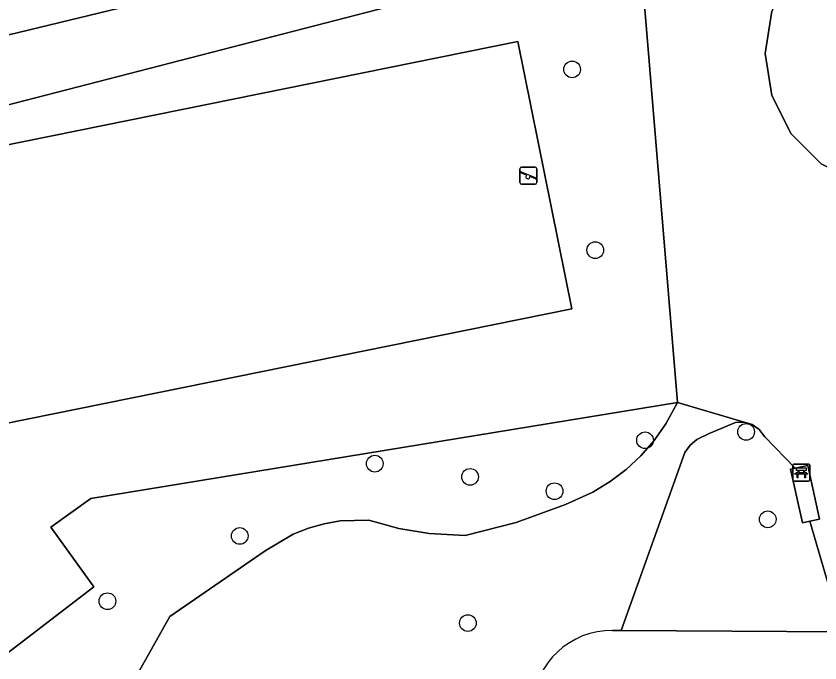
# Model space of a CAD drawing. Extents: x 158455 to 159797, y 387218 to 388672.
# Drawn here: x 159422.99 to 159470.13, y 387900.91 to 387938.83 of the extents above; entities that cross this region are included whole.
import ezdxf

# ---------------------------------------------------------------- set-up
doc = ezdxf.new("R2010")
doc.units = 0
for name, color, linetype in [('IMGEO_Bank', 7, 'Continuous'), ('IMGEO_Boom', 7, 'Continuous'), ('IMGEO_Erf', 7, 'Continuous'), ('IMGEO_Groenvoorziening', 7, 'Continuous'), ('IMGEO_Speelvoorziening', 7, 'Continuous'), ('IMGEO_Terreindeel_zand', 7, 'Continuous'), ('IMGEO_Voetpad_halfverhard', 7, 'Continuous'), ('IMGEO_Voetpad_open', 7, 'Continuous')]:
    doc.layers.add(name, color=color, linetype=linetype)

msp = doc.modelspace()

# ---------------------------------------------------------------- linework, layer by layer
at = {"layer": 'IMGEO_Bank'}
for p, q in [((159468.542, 387911.643), (159468.542, 387912.484)), ((159468.542, 387912.484), (159468.542, 387911.643)), ((159468.617, 387912.568), (159469.458, 387912.568)), ((159469.458, 387912.568), (159468.617, 387912.568)), ((159469.542, 387912.493), (159469.542, 387911.652)), ((159469.542, 387911.652), (159469.542, 387912.493)), ((159468.851, 387912.074), (159468.851, 387912.18)), ((159468.895, 387912.18), (159468.895, 387912.074)), ((159469.183, 387912.186), (159468.901, 387912.186)), ((159468.901, 387912.068), (159469.183, 387912.068)), ((159469.189, 387912.074), (159469.189, 387912.18)), ((159469.233, 387912.18), (159469.233, 387912.074)), ((159469.467, 387911.568), (159468.626, 387911.568)), ((159468.626, 387911.568), (159469.467, 387911.568)), ((159469.239, 387911.966), (159468.846, 387911.966))]:
    msp.add_line(p, q, dxfattribs=at)
for points in [[(159468.789, 387911.966), (159468.647, 387911.966), (159468.759, 387912.068), (159468.845, 387912.068)], [(159468.845, 387912.186), (159468.759, 387912.186), (159468.759, 387912.347), (159469.322, 387912.347), (159469.322, 387912.186), (159469.239, 387912.186)], [(159469.239, 387912.068), (159469.322, 387912.068), (159469.434, 387911.966), (159469.295, 387911.966)], [(159468.839, 387911.959), (159468.839, 387911.752), (159468.796, 387911.752), (159468.796, 387911.959)], [(159469.289, 387911.959), (159469.289, 387911.752), (159469.245, 387911.752), (159469.245, 387911.959)]]:
    msp.add_lwpolyline(points, dxfattribs=at)
for centre, radius, start, end in [((159468.62, 387912.49), 0.0779, 92.4484, 184.2845), ((159468.62, 387912.49), 0.0779, 92.4484, 184.2845), ((159469.464, 387912.49), 0.0779, 2.4484, 94.2845), ((159469.464, 387912.49), 0.0779, 2.4484, 94.2845), ((159468.844, 387912.179), 0.00671, 2.8957, 87.1043), ((159468.844, 387912.075), 0.00671, 272.8957, 357.1043), ((159468.901, 387912.179), 0.00671, 92.8957, 177.1043), ((159468.901, 387912.075), 0.00671, 182.8957, 267.1043), ((159469.183, 387912.179), 0.00671, 2.8957, 87.1043), ((159469.183, 387912.075), 0.00671, 272.8957, 357.1043), ((159469.24, 387912.179), 0.00671, 92.8957, 177.1043), ((159469.24, 387912.075), 0.00671, 182.8957, 267.1043), ((159468.62, 387911.646), 0.0779, 182.4484, 274.2845), ((159468.62, 387911.646), 0.0779, 182.4484, 274.2845), ((159468.789, 387911.959), 0.00671, 2.8957, 87.1043), ((159468.846, 387911.959), 0.00671, 92.8957, 177.1043), ((159469.238, 387911.959), 0.00671, 2.8957, 87.1043), ((159469.295, 387911.959), 0.00671, 92.8957, 177.1043), ((159469.464, 387911.646), 0.0779, 272.4484, 4.2845), ((159469.464, 387911.646), 0.0779, 272.4484, 4.2845)]:
    msp.add_arc(centre, radius, start, end, dxfattribs=at)
at = {"layer": 'IMGEO_Boom'}
for centre in [(159455.604, 387935.71), (159456.96, 387925.108), (159465.807, 387914.455), (159459.877, 387913.96), (159444.032, 387912.589), (159449.618, 387911.814), (159454.569, 387910.976), (159467.075, 387909.325), (159436.108, 387908.348), (159428.35, 387904.526), (159449.489, 387903.244)]:
    msp.add_circle(centre, 0.489, dxfattribs=at)
at = {"layer": 'IMGEO_Erf'}
msp.add_lwpolyline([(159428.999, 387999.584), (159428.899, 388000), (159427.598, 388005.41), (159424.429, 388004.676), (159425.57, 388000), (159425.72, 387999.387), (159401.26, 387993.403), (159395.063, 387991.886), (159393.786, 387997.106), (159393.25, 387999.675), (159367.637, 387993.397), (159379.01, 387946.775), (159402.496, 387932.887), (159463.241, 387947.593), (159472.802, 387979.182), (159455.298, 387984.465), (159438.688, 387989.478)], dxfattribs=at)
at = {"layer": 'IMGEO_Groenvoorziening'}
for points in [[(159472.802, 387979.182), (159463.241, 387947.593), (159402.496, 387932.887), (159379.01, 387946.775)], [(159497.305, 387971.787), (159475.805, 387978.276), (159470.963, 387946.589), (159459.624, 387942.081), (159461.78, 387916.182), (159465.684, 387915.017), (159466.166, 387914.878), (159466.581, 387914.597), (159466.909, 387914.163), (159468.679, 387912.326), (159469.416, 387912.49), (159470.116, 387909.343), (159469.543, 387909.216), (159471.445, 387902.734), (159489.665, 387902.624)], [(159472.633, 387929.003), (159472.447, 387929.033), (159470.217, 387930.169), (159468.447, 387931.939), (159467.311, 387934.169), (159466.919, 387936.641), (159467.311, 387939.113), (159468.447, 387941.343), (159470.217, 387943.113), (159472.447, 387944.249), (159474.919, 387944.641), (159477.391, 387944.249), (159482.072, 387969.507), (159486.317, 387968.62), (159481.391, 387941.343), (159482.527, 387939.113), (159482.919, 387936.641), (159482.527, 387934.169), (159481.391, 387931.939), (159480.437, 387930.985)], [(159401.146, 387925.807), (159407.76, 387929.818), (159458.067, 387942.82), (159459.624, 387942.081)], [(159429.07, 387898.406), (159432.004, 387903.625), (159437.604, 387907.472), (159439.249, 387908.452), (159440.139, 387908.807), (159441.061, 387909.068), (159442.006, 387909.231), (159443.686, 387909.275), (159445.436, 387908.792), (159447.227, 387908.494), (159449.336, 387908.386), (159452.32, 387909.132), (159455.21, 387910.185), (159456.815, 387910.925), (159457.83, 387911.535), (159458.775, 387912.247), (159459.641, 387913.054), (159460.418, 387913.947), (159461.097, 387914.917), (159461.78, 387916.182), (159427.384, 387910.544), (159425.038, 387908.857), (159427.547, 387905.367), (159413.066, 387894.263)], [(159462.211, 387913.249), (159462.526, 387913.669), (159462.922, 387914.014), (159463.646, 387914.366), (159465.183, 387915.001), (159465.684, 387915.017), (159461.78, 387916.182), (159461.097, 387914.917), (159460.418, 387913.947), (159459.641, 387913.054), (159458.775, 387912.247), (159457.83, 387911.535), (159456.815, 387910.925), (159455.21, 387910.185), (159452.32, 387909.132), (159449.336, 387908.386), (159447.227, 387908.494), (159445.436, 387908.792), (159443.686, 387909.275), (159442.006, 387909.231), (159441.061, 387909.068), (159440.139, 387908.807), (159439.249, 387908.452), (159437.604, 387907.472), (159432.004, 387903.625), (159429.07, 387898.406)], [(159457.975, 387902.815), (159458.475, 387902.812), (159462.211, 387913.249)]]:
    msp.add_lwpolyline(points, dxfattribs=at)
for points in [[(159459.624, 387942.081), (159458.067, 387942.82), (159407.76, 387929.818), (159401.146, 387925.807), (159401.431, 387925.445), (159396.619, 387921.661), (159396.292, 387922.077), (159394.22, 387920.665), (159413.066, 387894.263), (159427.547, 387905.367), (159425.038, 387908.857), (159427.384, 387910.544), (159461.78, 387916.182)], [(159415.916, 387929.956), (159419.091, 387914.274), (159455.593, 387921.664), (159452.418, 387937.346)], [(159415.916, 387929.956), (159452.418, 387937.346), (159455.593, 387921.664), (159419.091, 387914.274)], [(159471.445, 387902.734), (159469.543, 387909.216), (159469.108, 387909.119), (159468.408, 387912.266), (159468.679, 387912.326), (159466.909, 387914.163), (159466.581, 387914.597), (159466.166, 387914.878), (159465.684, 387915.017), (159465.183, 387915.001), (159463.646, 387914.366), (159462.922, 387914.014), (159462.526, 387913.669), (159462.211, 387913.249), (159458.475, 387902.812)]]:
    msp.add_lwpolyline(points, close=True, dxfattribs=at)
msp.add_arc((159457.939, 387898.142), 4.673, 89.5535, 176.3575, dxfattribs=at)
at = {"layer": 'IMGEO_Speelvoorziening'}
for p, q in [((159452.641, 387929.975), (159453.431, 387929.975)), ((159453.431, 387929.975), (159452.641, 387929.975)), ((159452.541, 387929.075), (159452.541, 387929.875)), ((159452.541, 387929.875), (159452.541, 387929.075)), ((159452.924, 387929.503), (159452.585, 387929.64)), ((159452.61, 387929.7), (159453.486, 387929.347)), ((159453.531, 387929.875), (159453.531, 387929.075)), ((159453.531, 387929.075), (159453.531, 387929.875)), ((159453.462, 387929.287), (159453.122, 387929.424)), ((159453.431, 387928.975), (159452.641, 387928.975)), ((159452.641, 387928.975), (159453.431, 387928.975))]:
    msp.add_line(p, q, dxfattribs=at)
for centre, radius, start, end in [((159452.641, 387929.875), 0.1, 90, 180), ((159452.641, 387929.875), 0.1, 90, 180), ((159453.431, 387929.875), 0.1, 0, 90), ((159453.431, 387929.875), 0.1, 360, 90), ((159452.598, 387929.67), 0.0327, 68.078, 248.078), ((159453.003, 387929.413), 0.12, 130.9928, 5.1632), ((159452.641, 387929.075), 0.1, 180, 270), ((159452.641, 387929.075), 0.1, 180, 270), ((159453.431, 387929.075), 0.1, 270, 0), ((159453.431, 387929.075), 0.1, 270, 0), ((159453.474, 387929.317), 0.0327, 248.078, 68.078)]:
    msp.add_arc(centre, radius, start, end, dxfattribs=at)
at = {"layer": 'IMGEO_Terreindeel_zand'}
msp.add_lwpolyline([(159482.527, 387934.169), (159482.919, 387936.641), (159482.527, 387939.113), (159481.391, 387941.343), (159486.317, 387968.62), (159482.072, 387969.507), (159477.391, 387944.249), (159474.919, 387944.641), (159472.447, 387944.249), (159470.217, 387943.113), (159468.447, 387941.343), (159467.311, 387939.113), (159466.919, 387936.641), (159467.311, 387934.169), (159468.447, 387931.939), (159470.217, 387930.169), (159472.447, 387929.033), (159472.633, 387929.003), (159474.09, 387928.561)], dxfattribs=at)
at = {"layer": 'IMGEO_Voetpad_halfverhard'}
msp.add_lwpolyline([(159496.018, 387912.794), (159494.795, 387906.843), (159489.665, 387902.624), (159471.445, 387902.734), (159458.475, 387902.812), (159457.975, 387902.815)], dxfattribs=at)
msp.add_arc((159457.939, 387898.142), 4.673, 89.5535, 176.3575, dxfattribs=at)
at = {"layer": 'IMGEO_Voetpad_open'}
msp.add_lwpolyline([(159468.679, 387912.326), (159468.408, 387912.266), (159469.108, 387909.119), (159469.543, 387909.216), (159470.116, 387909.343), (159469.416, 387912.49)], close=True, dxfattribs=at)

doc.saveas('drawing.dxf')
